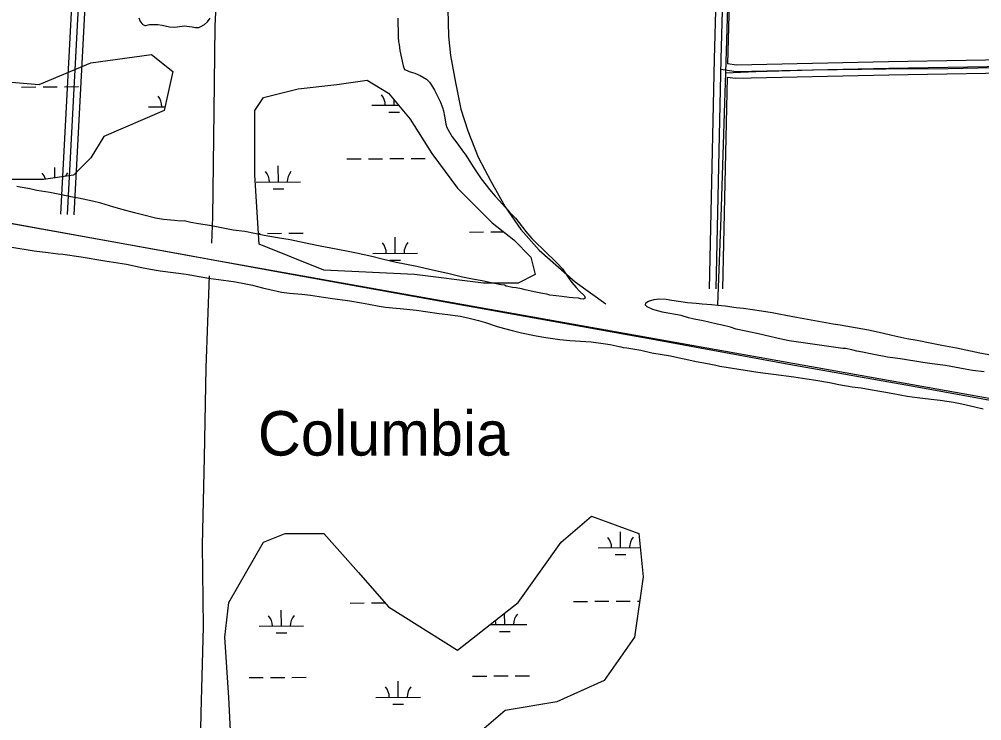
# Model space of a CAD drawing. Extents: x 3508733 to 3546731, y 546897 to 572481.
# Drawn here: x 3520855 to 3523017, y 553873 to 555449 of the extents above; entities that cross this region are included whole.
import ezdxf

# ---------------------------------------------------------------- set-up
doc = ezdxf.new("R2010")
doc.units = 0
for name, color, linetype in [('V-DTCH-CNTR', 7, 'Continuous'), ('V-RAIL-TRAK', 7, 'Continuous'), ('V-ROAD-CNTR', 7, 'Continuous'), ('V-SITE-VEGE', 7, 'Continuous'), ('V-TOPO-GNAM-IDEN', 7, 'Continuous'), ('V-TOPO-SHOR', 7, 'Continuous'), ('V-WETL-SWMP', 7, 'Continuous')]:
    doc.layers.add(name, color=color, linetype=linetype)

msp = doc.modelspace()

# ---------------------------------------------------------------- linework, layer by layer
at = {"layer": 'V-DTCH-CNTR'}
for points in [[(3522502.4, 557671.6), (3522497.3, 557459.5), (3522494.9, 557305.4), (3522495, 557269.5), (3522495.1, 557253.6), (3522486.8, 556997.5), (3522479.5, 556758.3), (3522473.1, 556522), (3522466.7, 556286.8), (3522466.3, 556274.5), (3522460.9, 556054.5), (3522455.9, 555808.7), (3522447.8, 555525.7), (3522441.8, 555328.2), (3522439.7, 555261.2), (3522430.9, 555004.3), (3522423.9, 554807.2)], [(3521817.8, 555556.6), (3521817.6, 555471.8), (3521819.1, 555411.2), (3521823.7, 555367.6), (3521834.7, 555306.7), (3521847, 555247.1), (3521862.9, 555198), (3521885.5, 555138.9), (3521914.6, 555085), (3521946.7, 555027.3), (3521981.9, 554976.6), (3522023.2, 554930.4), (3522103.5, 554859), (3522172.6, 554809.5)], [(3522441.8, 555328.2), (3522509.6, 555331.3), (3522638.5, 555335.5), (3522801.5, 555337.7), (3522942.2, 555338.1), (3523110.1, 555342.4), (3523297.5, 555348), (3523358, 555348.9), (3523506.9, 555350.2)]]:
    msp.add_lwpolyline(points, dxfattribs=at)
at = {"layer": 'V-RAIL-TRAK'}
msp.add_lwpolyline([(3524561.5, 554316.7), (3524350.3, 554354.6), (3524165.8, 554387.4), (3523939.3, 554429.3), (3523668.5, 554477.7), (3523506.6, 554506.7), (3523413.2, 554523.5), (3523152, 554571.3), (3522872.5, 554621.8), (3522583.9, 554673.3), (3522291.3, 554726.7), (3522024.4, 554775), (3521740.2, 554825.7), (3521453.7, 554877.5), (3521208.7, 554922.9), (3520933.9, 554971.7), (3520691.4, 555015.5)], dxfattribs=at)
at = {"layer": 'V-ROAD-CNTR'}
for points in [[(3522455.5, 556806.8), (3522416.3, 555359.4), (3522404.8, 554843.5)], [(3522470.5, 556806.4), (3522431.3, 555359), (3522419.8, 554843.2)], [(3522485.5, 556806), (3522446.1, 555348.6)], [(3521050.3, 556765.1), (3521028.2, 556256), (3520962.3, 555010.2)], [(3521012.5, 556243.5), (3520947.4, 555010.9)], [(3521042.6, 556244), (3520977.3, 555009.4)], [(3516514, 555770.7), (3518504.7, 555413), (3521298.4, 554907.1), (3523660.2, 554486.2), (3525992.9, 554060.5)], [(3523998.6, 555372.2), (3523515.4, 555350.2), (3522808.4, 555338.4), (3522465.4, 555330.7), (3522430.8, 555335.7)], [(3523506.1, 555365), (3522808.1, 555353.4), (3522466.3, 555345.7), (3522446.1, 555348.6)], [(3523505.1, 555335), (3522808.7, 555323.4), (3522464.5, 555315.7), (3522445.4, 555318.4)], [(3522445.4, 555318.4), (3522434.8, 554842.8)]]:
    msp.add_lwpolyline(points, dxfattribs=at)
at = {"layer": 'V-SITE-VEGE'}
for p, q in [((3520833.1, 554937.2), (3520888.1, 554928.9)), ((3520888.1, 554928.9), (3520919.7, 554924.9)), ((3520919.7, 554924.9), (3520941.7, 554921.6)), ((3520941.7, 554921.6), (3520952.4, 554920.9)), ((3520952.4, 554920.9), (3520993.9, 554914.7)), ((3520993.9, 554914.7), (3521047.2, 554906.1)), ((3521047.2, 554906.1), (3521095.3, 554898.9)), ((3521095.3, 554898.9), (3521133.4, 554890.4)), ((3521133.4, 554890.4), (3521162.6, 554885.3)), ((3521162.6, 554885.3), (3521171.6, 554883.6)), ((3521171.6, 554883.6), (3521229.3, 554875.9)), ((3521229.3, 554875.9), (3521279.8, 554867.3)), ((3521279.8, 554867.3), (3521324.5, 554861.2)), ((3521324.5, 554861.2), (3521340.7, 554858.7)), ((3521340.7, 554858.7), (3521364, 554854.7)), ((3521364, 554854.7), (3521378.5, 554851.5)), ((3521378.5, 554851.5), (3521401.5, 554845.5)), ((3521401.5, 554845.5), (3521417.3, 554841.6)), ((3521417.3, 554841.6), (3521444.1, 554835.6)), ((3521444.1, 554835.6), (3521461.6, 554833.4)), ((3521461.6, 554833.4), (3521489.8, 554830.8)), ((3521489.8, 554830.8), (3521508.7, 554828.9)), ((3521508.7, 554828.9), (3521537.9, 554824.6)), ((3521537.9, 554824.6), (3521558.2, 554821.7)), ((3521558.2, 554821.7), (3521587, 554817.4)), ((3521587, 554817.4), (3521597.7, 554815.9)), ((3521597.7, 554815.9), (3521623.8, 554811.6)), ((3521623.8, 554811.6), (3521640.3, 554808.4)), ((3521640.3, 554808.4), (3521663.7, 554804.5)), ((3521663.7, 554804.5), (3521677.8, 554802.3)), ((3521677.8, 554802.3), (3521701.8, 554799.7)), ((3521701.8, 554799.7), (3521710.4, 554798.6)), ((3521710.4, 554798.6), (3521747.2, 554794.9)), ((3521747.2, 554794.9), (3521767.8, 554792.4)), ((3521767.8, 554792.4), (3521798.1, 554787.7)), ((3521798.1, 554787.7), (3521818, 554785.2)), ((3521818, 554785.2), (3521845.1, 554781.5)), ((3521845.1, 554781.5), (3521862.7, 554778.3)), ((3521862.7, 554778.3), (3521886.7, 554772.3)), ((3521886.7, 554772.3), (3521902.5, 554767.7)), ((3521902.5, 554767.7), (3521926.2, 554759.3)), ((3521926.2, 554759.3), (3521934.1, 554756.8)), ((3521934.1, 554756.8), (3521962.2, 554749.4)), ((3521962.2, 554749.4), (3521983.5, 554744.1)), ((3521983.5, 554744.1), (3522016.5, 554737.7)), ((3522016.5, 554737.7), (3522037.8, 554733.8)), ((3522037.8, 554733.8), (3522069.4, 554729.1)), ((3522069.4, 554729.1), (3522091.8, 554726.8)), ((3522091.8, 554726.8), (3522139.9, 554723.8)), ((3522139.9, 554723.8), (3522166.4, 554720.5)), ((3522166.4, 554720.5), (3522182.2, 554718)), ((3522182.2, 554718), (3522202.8, 554713.7)), ((3522202.8, 554713.7), (3522206.2, 554712.6)), ((3522206.2, 554712.6), (3522211.4, 554711.6)), ((3522211.4, 554711.6), (3522220, 554710.5)), ((3522220, 554710.5), (3522237.8, 554707.6)), ((3522237.8, 554707.6), (3522251.6, 554705.1)), ((3522251.6, 554705.1), (3522276, 554699.4)), ((3522276, 554699.4), (3522318.2, 554692.3)), ((3522318.2, 554692.3), (3522334.7, 554689)), ((3522334.7, 554689), (3522359.1, 554683.7)), ((3522359.1, 554683.7), (3522375.9, 554680.2)), ((3522375.9, 554680.2), (3522401.4, 554675.2)), ((3522401.4, 554675.2), (3522419.6, 554671.3)), ((3522419.6, 554671.3), (3522428.8, 554669.1)), ((3522428.8, 554669.1), (3522485.9, 554660.1)), ((3522485.9, 554660.1), (3522514.1, 554655.5)), ((3522514.1, 554655.5), (3522531.6, 554653.6)), ((3522531.6, 554653.6), (3522549.5, 554651.4)), ((3522549.5, 554651.4), (3522595.2, 554645.3)), ((3522595.2, 554645.3), (3522624.4, 554640.6)), ((3522624.4, 554640.6), (3522644.7, 554637.7)), ((3522644.7, 554637.7), (3522675.2, 554632.7)), ((3522675.2, 554632.7), (3522695.9, 554628.4)), ((3522695.9, 554628.4), (3522726.4, 554623)), ((3522726.4, 554623), (3522746.4, 554620.5)), ((3522746.4, 554620.5), (3522766.6, 554616.9)), ((3522766.6, 554616.9), (3522797.2, 554611.9)), ((3522797.2, 554611.9), (3522818.5, 554607.6)), ((3522818.5, 554607.6), (3522850.1, 554602.2)), ((3522850.1, 554602.2), (3522872.1, 554599)), ((3522872.1, 554599), (3522903.8, 554595)), ((3522903.8, 554595), (3522923.7, 554592.8)), ((3522923.7, 554592.8), (3522953.9, 554588.1)), ((3522953.9, 554588.1), (3522972.8, 554584.9)), ((3522972.8, 554584.9), (3523002, 554577.8)), ((3523002, 554577.8), (3523020.9, 554573.5))]:
    msp.add_line(p, q, dxfattribs=at)
for points in [[(3521123.2, 555452.5), (3521125.9, 555445.3), (3521129.7, 555439.4), (3521132.1, 555437), (3521136.9, 555434.9), (3521138.9, 555434.9), (3521144.1, 555436.2), (3521147.2, 555437.2), (3521154.1, 555437.2), (3521165.8, 555436.8), (3521175.8, 555435.3), (3521192.2, 555432.1), (3521203.6, 555431), (3521220.5, 555433.3), (3521225.3, 555434.3), (3521243.5, 555432.1), (3521250.4, 555430.3), (3521257.9, 555430.6), (3521261, 555431.6), (3521270.7, 555437.1), (3521277.6, 555442.9), (3521283.9, 555451.1)], [(3521705.3, 555451.6), (3521705.2, 555440.3), (3521706.1, 555421.7), (3521706, 555409.3), (3521707, 555398.3)], [(3521707, 555398.3), (3521708, 555392.1), (3521709.6, 555378.6), (3521717.3, 555344.5), (3521720.3, 555336.3), (3521726.2, 555333.5), (3521731, 555331.4), (3521738.2, 555329.6), (3521743.7, 555327.8), (3521755.7, 555322.9), (3521769.4, 555314.2), (3521776.5, 555307.7), (3521781.3, 555301.1), (3521787.8, 555289.7), (3521790.1, 555285.2), (3521800.7, 555263.8), (3521805.4, 555251), (3521807.7, 555242.8), (3521810.1, 555231.1), (3521811.4, 555222.8), (3521813.4, 555213.1), (3521815.7, 555205.9), (3521827.6, 555184.5), (3521837.5, 555171), (3521852.9, 555150.6), (3521856.3, 555145.8), (3521867.2, 555129.2), (3521874.6, 555117.4), (3521892.3, 555090.5), (3521903.6, 555075.9), (3521911.1, 555066.6), (3521924.1, 555051.7), (3521933.3, 555041.7), (3521946.9, 555025.8), (3521956.2, 555015.7), (3521969.5, 555001.9), (3521977.7, 554991.5), (3521992.7, 554972.1), (3522006.7, 554956.5), (3522016.2, 554946.5), (3522030.9, 554932), (3522041.2, 554922.3), (3522055.2, 554908.7), (3522063.4, 554901.1), (3522075, 554888.3), (3522081.5, 554879), (3522090.3, 554865.8), (3522096.5, 554857.5), (3522106, 554846.1), (3522112.5, 554838.9), (3522124.4, 554827.1), (3522126.5, 554821.9), (3522121.6, 554819.9), (3522116.1, 554820.3), (3522113.4, 554821.3), (3522111, 554822), (3522098.6, 554823.1), (3522090.4, 554823.5), (3522073.5, 554825.7), (3522060.8, 554827.5), (3522047.1, 554829), (3522039.8, 554830.8), (3522030.6, 554832.5), (3522015.5, 554835.7), (3522004.8, 554838.2), (3521991.4, 554841.1), (3521983.2, 554843.2), (3521971.5, 554845.3), (3521962.6, 554846.4), (3521948.5, 554849.3), (3521944.7, 554851.4), (3521937.8, 554852.4), (3521914.8, 554856.4), (3521894.9, 554861), (3521873.2, 554864.9), (3521850.9, 554869.6), (3521817.9, 554877.4), (3521797, 554882), (3521766.4, 554889.1), (3521747.9, 554893.7), (3521721.1, 554898.7), (3521701.8, 554902.6), (3521670.2, 554910), (3521647.2, 554915.7), (3521612.2, 554923.2), (3521589.9, 554928.1), (3521554.8, 554934.2), (3521531.1, 554939.2), (3521505.4, 554944.2), (3521463.1, 554953.1), (3521434.9, 554958.1), (3521404.7, 554963.1), (3521361.7, 554971.7), (3521334.9, 554975.3), (3521301.3, 554981.7), (3521282.4, 554985.7), (3521257.3, 554989.3), (3521240.1, 554992.5), (3521225, 554996), (3521216.4, 554995.4), (3521203.7, 554996.5)], [(3521203.7, 554996.5), (3521178.9, 554999.1), (3521161, 555001.6), (3521131.9, 555009.4), (3521113.7, 555013.7), (3521085.5, 555021.1), (3521067.3, 555027), (3521038.1, 555035.5), (3521019.2, 555040.1), (3520988, 555046.9), (3520977.7, 555048.7), (3520945.4, 555055.4), (3520923.4, 555059.4), (3520894.2, 555064.4), (3520878, 555067.9), (3520856.7, 555071.9), (3520849.2, 555072.9)], [(3522725.6, 554706.3), (3522711.5, 554708.8), (3522705.4, 554709.2), (3522584.7, 554726.5), (3522563.8, 554730.8), (3522531.8, 554738.6), (3522522.2, 554740.7), (3522487.5, 554747.8), (3522465.9, 554752.8), (3522452.5, 554757), (3522434.3, 554761.6), (3522422.6, 554763.8), (3522404.1, 554768.4), (3522391.4, 554771.2), (3522371.1, 554774.8), (3522358.7, 554777.6), (3522341.6, 554782.9), (3522329.2, 554785.4), (3522311.7, 554788.3), (3522300, 554790.8), (3522283.2, 554795), (3522278.4, 554796.4), (3522265.3, 554802.4), (3522261.9, 554806.5), (3522262.6, 554811.7), (3522268.5, 554815.4), (3522281.3, 554819.1), (3522291.6, 554820.4), (3522308.4, 554819.9), (3522321.2, 554817.8), (3522356.2, 554812.7), (3522375.8, 554811.2), (3522389.2, 554809.8), (3522410.2, 554808.2), (3522424.6, 554806.4), (3522440.8, 554804.9), (3522465.5, 554801.3), (3522482, 554799.5), (3522522.6, 554794), (3522546.3, 554790.1), (3522561.4, 554787.2), (3522576.9, 554784), (3522601.3, 554779.4), (3522642.2, 554771.9), (3522683.4, 554764.7), (3522699.2, 554762.2), (3522725, 554757.9), (3522763.1, 554750.7), (3522793.7, 554744), (3522815.3, 554739), (3522849, 554731.9), (3522872.3, 554727.6), (3522905.3, 554720.9), (3522927.6, 554716.6), (3522960.3, 554710.5), (3522981.6, 554705.9), (3523012.8, 554699.5), (3523033.1, 554695.2)], [(3522771, 554696), (3522749.7, 554700.6), (3522737, 554703.1), (3522725.6, 554706.3)], [(3523022.5, 554656.4), (3522996.7, 554659.7), (3522979.9, 554662.9), (3522935.6, 554670.8), (3522906, 554674.4), (3522885.1, 554677.3), (3522834.5, 554685.6), (3522805.3, 554689.9), (3522771, 554696)]]:
    msp.add_lwpolyline(points, dxfattribs=at)
at = {"layer": 'V-TOPO-SHOR'}
msp.add_line((3521288.6, 555004.2), (3521286.6, 554946.1), dxfattribs=at)
for points in [[(3521353.1, 557680.5), (3521346, 557452.5), (3521338.6, 557260.8), (3521336.8, 557213.4), (3521329.1, 556982.6), (3521324.7, 556768.8), (3521315.9, 556518.7), (3521316.3, 556294.6), (3521311.4, 555874.4), (3521303.9, 555638.3), (3521294.4, 555433.1), (3521291.9, 555242.7), (3521288.6, 555004.2)], [(3521281.4, 554872.2), (3521273.9, 554665.7), (3521270.3, 554464.1), (3521265.6, 554267.6), (3521268.1, 554083.3), (3521262.6, 553889.3), (3521255.8, 553556.2), (3521253.2, 553391.3), (3521242.3, 553181.6)]]:
    msp.add_lwpolyline(points, dxfattribs=at)
at = {"layer": 'V-WETL-SWMP'}
for p, q in [((3520860, 555296.6), (3520892, 555296.8)), ((3520908, 555296.9), (3520940, 555297.1)), ((3520956, 555297.3), (3520988, 555297.5)), ((3521697, 555255.9), (3521697, 555268)), ((3521145.2, 555252.1), (3521182.3, 555252.4)), ((3521647, 555255.6), (3521707, 555256)), ((3521685.2, 555240.4), (3521709.2, 555240.5)), ((3521591, 555135.1), (3521623, 555135.3)), ((3521639, 555135.4), (3521671, 555135.6)), ((3521687, 555135.8), (3521719, 555136)), ((3521735, 555136.1), (3521767, 555136.3)), ((3520934.8, 555092.5), (3520934.6, 555115.9)), ((3521436.8, 555083.3), (3521436.5, 555119.3)), ((3521386.8, 555083), (3521486.8, 555083.6)), ((3521424.9, 555067.8), (3521448.9, 555067.9)), ((3521392.2, 554967.6), (3521396.2, 554967.6)), ((3521412.2, 554967.7), (3521444.2, 554967.9)), ((3521460.2, 554968), (3521492.2, 554968.2)), ((3521699.3, 554923.2), (3521699.1, 554959.2)), ((3521866.1, 554970.8), (3521898.1, 554971)), ((3521914.1, 554971.1), (3521942.8, 554971.3)), ((3521649.3, 554922.9), (3521749.3, 554923.6)), ((3521687.4, 554907.7), (3521711.4, 554907.9)), ((3522205.8, 554261.3), (3522205.5, 554297.3)), ((3522155.8, 554261), (3522250.1, 554261.6)), ((3522193.9, 554245.8), (3522217.9, 554246)), ((3521597.8, 554137.1), (3521629.8, 554137.3)), ((3521645.8, 554137.4), (3521676.4, 554137.6)), ((3522099.7, 554140.5), (3522131.7, 554140.7)), ((3522147.7, 554140.9), (3522179.7, 554141.1)), ((3522195.7, 554141.2), (3522227.7, 554141.4)), ((3522243.7, 554141.5), (3522248.8, 554141.5)), ((3521443.6, 554085.3), (3521443.4, 554121.3)), ((3521945.5, 554088.7), (3521945.3, 554114.3)), ((3521393.6, 554085), (3521493.6, 554085.6)), ((3521431.7, 554069.8), (3521455.7, 554069.9)), ((3521912.6, 554088.5), (3521995.5, 554089.1)), ((3521933.6, 554073.2), (3521957.6, 554073.4)), ((3521371, 553969.4), (3521403, 553969.6)), ((3521419, 553969.7), (3521451, 553969.9)), ((3521467, 553970), (3521499, 553970.2)), ((3521872.9, 553972.8), (3521904.9, 553973)), ((3521920.9, 553973.1), (3521952.9, 553973.3)), ((3521968.9, 553973.5), (3522000.9, 553973.7)), ((3521706.1, 553925.2), (3521705.9, 553961.2)), ((3521656.1, 553924.9), (3521756.1, 553925.6)), ((3521694.3, 553909.7), (3521718.2, 553909.9))]:
    msp.add_line(p, q, dxfattribs=at)
for points in [[(3520288.5, 555535.1), (3520385.4, 555428.4), (3520463, 555350.7), (3520598.7, 555321.6), (3520782.9, 555311.9), (3520899.3, 555302.2), (3521015.6, 555350.7), (3521151.4, 555370.1), (3521199.8, 555331.3), (3521180.4, 555244), (3521044.7, 555185.8), (3521015.6, 555137.3), (3520976.8, 555098.5), (3520909, 555088.8), (3520763.5, 555088.8), (3520550.3, 555137.3), (3519697.1, 555253.7), (3519348.1, 555292.5), (3519328.7, 555360.4), (3519338.4, 555457.5)], [(3521335.6, 553730.5), (3521325.9, 553924.5), (3521316.2, 554060.3), (3521325.9, 554137.9), (3521403.4, 554273.8), (3521451.9, 554293.2), (3521539.2, 554293.2), (3521616.7, 554205.9), (3521684.6, 554128.2), (3521839.7, 554031.2), (3521975.4, 554137.9), (3522072.4, 554273.8), (3522140.3, 554332), (3522246.9, 554293.2), (3522256.6, 554196.2), (3522237.2, 554060.3), (3522169.3, 553963.3), (3522062.7, 553914.8), (3521946.4, 553895.4), (3521878.5, 553837.2)]]:
    msp.add_lwpolyline(points, dxfattribs=at)
msp.add_lwpolyline([(3521539.2, 554885), (3521393.7, 554943.2), (3521384, 555098.5), (3521384, 555244), (3521403.4, 555273.1), (3521481, 555292.5), (3521568.2, 555302.2), (3521636.1, 555311.9), (3521684.6, 555282.8), (3521733.1, 555224.6), (3521781.5, 555147), (3521839.7, 555069.4), (3521917.3, 554991.8), (3521965.7, 554952.9), (3522004.5, 554914.1), (3522014.2, 554875.3), (3521975.4, 554855.9), (3521897.9, 554855.9), (3521742.8, 554875.3)], close=True, dxfattribs=at)
for centre, start, end in [((3521139.9, 555252.6), 359.6198, 41.1635), ((3521641.8, 555256), 359.6198, 41.1635), ((3520879.6, 555080), 15.5877, 41.1635), ((3520990.1, 555080.7), 139.6198, 154.6252), ((3521381.5, 555083.4), 359.6198, 41.1635), ((3521492, 555084.1), 139.6198, 181.1635), ((3521644.1, 554923.3), 359.6198, 41.1635), ((3521754.6, 554924.1), 139.6198, 181.1635), ((3522150.5, 554261.4), 359.6198, 41.1635), ((3522261, 554262.2), 139.6198, 181.1635), ((3521388.4, 554085.4), 359.6198, 41.1635), ((3521498.8, 554086.1), 139.6198, 181.1635), ((3521890.3, 554088.8), 359.6198, 14.7157), ((3522000.7, 554089.6), 139.6198, 181.1635), ((3521650.9, 553925.3), 359.6198, 41.1635), ((3521761.4, 553926.1), 139.6198, 181.1635)]:
    msp.add_arc(centre, 35.2, start, end, dxfattribs=at)

# ---------------------------------------------------------------- texts
at = {"layer": 'V-TOPO-GNAM-IDEN'}
msp.add_text('Columbia', height=100, dxfattribs=at).set_placement((3521390.8, 554468.4))

doc.saveas('drawing.dxf')
